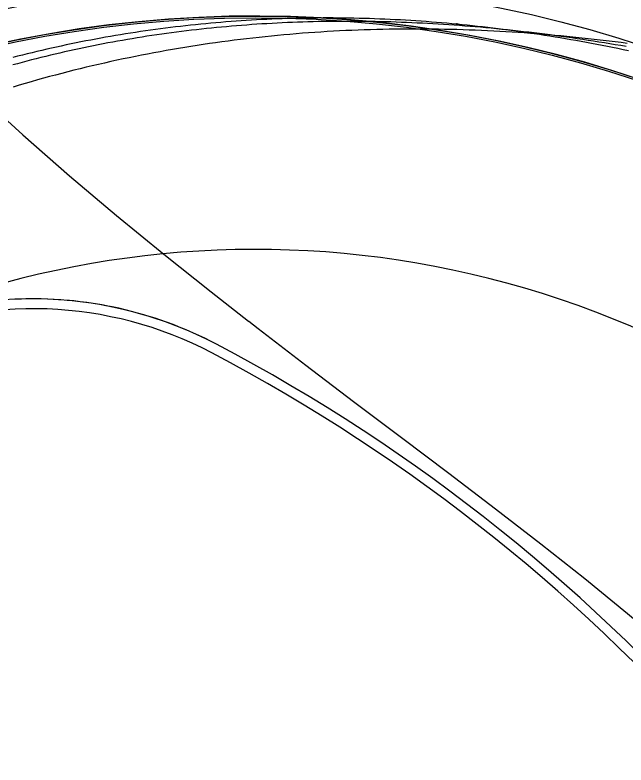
# Model space of a CAD drawing. Extents: x -14 to 1565148, y -25 to 642856.
# Drawn here: x 1564822.81 to 1564853.79, y 636507.46 to 636545.49 of the extents above; entities that cross this region are included whole.
import ezdxf

# ---------------------------------------------------------------- set-up
doc = ezdxf.new("R2010")
doc.units = 0
for name, color, linetype in [('DR_P_Erosion_Control', 7, 'Continuous'), ('GE_P_Alignment_100_Stations', 7, 'Continuous'), ('GE_P_Driveway_CL', 7, 'Continuous'), ('GE_X_Alignment', 7, 'Continuous'), ('PV_P_EOP', 7, 'Continuous'), ('SC_Shading2', 7, 'Continuous'), ('TR_Turning_Path28', 7, 'Continuous'), ('TR_Turning_Path28 - Copy-1', 7, 'Continuous')]:
    doc.layers.add(name, color=color, linetype=linetype)

msp = doc.modelspace()

# ---------------------------------------------------------------- linework, layer by layer
at = {"layer": 'DR_P_Erosion_Control'}
for points in [[(1564799.222, 636565.807), (1564800.117, 636564.572), (1564801.953, 636562.12), (1564803.847, 636559.696), (1564805.797, 636557.306), (1564807.8, 636554.948), (1564809.855, 636552.624), (1564811.961, 636550.334), (1564814.117, 636548.079), (1564816.322, 636545.858), (1564818.575, 636543.671), (1564820.874, 636541.519), (1564823.215, 636539.404), (1564825.581, 636537.338), (1564827.964, 636535.325), (1564830.357, 636533.363), (1564832.751, 636531.453), (1564834.655, 636529.964)], [(1564834.662, 636529.958), (1564835.141, 636529.587), (1564837.548, 636527.74), (1564839.973, 636525.899), (1564842.397, 636524.069), (1564844.802, 636522.251), (1564847.167, 636520.45), (1564849.47, 636518.669), (1564851.699, 636516.909), (1564853.869, 636515.144), (1564855.96, 636513.382), (1564857.953, 636511.63), (1564859.834, 636509.894), (1564861.595, 636508.179), (1564863.235, 636506.488), (1564864.754, 636504.821), (1564866.159, 636503.175), (1564867.457, 636501.546), (1564868.659, 636499.927), (1564869.78, 636498.302), (1564870.422, 636497.314)]]:
    msp.add_lwpolyline(points, dxfattribs=at)
at = {"layer": 'GE_P_Alignment_100_Stations'}
msp.add_lwpolyline([(1564853.838, 636544.045), (1564853.535, 636544.085), (1564853.232, 636544.124), (1564852.928, 636544.162), (1564852.623, 636544.198), (1564852.318, 636544.234), (1564852.013, 636544.268), (1564851.707, 636544.302), (1564851.401, 636544.334), (1564851.094, 636544.366), (1564850.787, 636544.396), (1564850.48, 636544.425), (1564850.173, 636544.453), (1564849.865, 636544.48), (1564849.556, 636544.506), (1564849.248, 636544.531), (1564848.939, 636544.554), (1564848.63, 636544.577), (1564848.32, 636544.598), (1564848.011, 636544.618), (1564847.701, 636544.637), (1564847.39, 636544.655), (1564847.08, 636544.672), (1564846.769, 636544.687), (1564846.459, 636544.701), (1564846.147, 636544.714), (1564845.836, 636544.726), (1564845.525, 636544.736), (1564845.213, 636544.745), (1564844.901, 636544.753), (1564844.589, 636544.76), (1564844.277, 636544.766), (1564843.965, 636544.77), (1564843.652, 636544.773), (1564843.34, 636544.775), (1564843.027, 636544.775), (1564842.714, 636544.774), (1564842.401, 636544.772), (1564842.088, 636544.769), (1564841.775, 636544.764), (1564841.462, 636544.758), (1564841.148, 636544.751), (1564840.835, 636544.742), (1564840.521, 636544.732), (1564840.207, 636544.721), (1564839.894, 636544.708), (1564839.58, 636544.694), (1564839.266, 636544.679), (1564838.952, 636544.662), (1564838.638, 636544.644), (1564838.324, 636544.624), (1564838.01, 636544.604), (1564837.696, 636544.581), (1564837.382, 636544.558), (1564837.068, 636544.533), (1564836.753, 636544.506), (1564836.439, 636544.479), (1564836.125, 636544.449), (1564835.811, 636544.419), (1564835.497, 636544.387), (1564835.183, 636544.354), (1564834.868, 636544.319), (1564834.554, 636544.283), (1564834.24, 636544.245), (1564833.926, 636544.206), (1564833.612, 636544.165), (1564833.298, 636544.124), (1564832.984, 636544.08), (1564832.671, 636544.036), (1564832.357, 636543.989), (1564832.043, 636543.942), (1564831.73, 636543.893), (1564831.416, 636543.842), (1564831.103, 636543.79), (1564830.79, 636543.737), (1564830.477, 636543.682), (1564830.164, 636543.626), (1564829.851, 636543.568), (1564829.538, 636543.509), (1564829.226, 636543.448), (1564828.914, 636543.386), (1564828.601, 636543.322), (1564828.289, 636543.257), (1564827.978, 636543.191), (1564827.666, 636543.123), (1564827.355, 636543.053), (1564827.044, 636542.982), (1564826.733, 636542.91), (1564826.422, 636542.836), (1564826.112, 636542.761), (1564825.802, 636542.684), (1564825.492, 636542.606), (1564825.182, 636542.526), (1564824.873, 636542.444), (1564824.564, 636542.362), (1564824.255, 636542.277), (1564823.947, 636542.192), (1564823.639, 636542.104), (1564823.331, 636542.016), (1564823.023, 636541.925), (1564822.716, 636541.834)], dxfattribs=at)
at = {"layer": 'GE_P_Driveway_CL'}
for centre, radius, start, end in [((1564834.986, 636485.101), 60.333, 360, 269.30622), ((1564834.986, 636485.101), 60.333, 360, 269.30622), ((1564823.714, 636511.095), 20, 62.2648, 113.4449), ((1564823.714, 636511.095), 20, 62.2648, 113.4449), ((1564791.137, 636449.137), 90, 18.66138, 62.26481), ((1564791.137, 636449.137), 90, 18.66138, 62.26481)]:
    msp.add_arc(centre, radius, start, end, dxfattribs=at)
at = {"layer": 'GE_X_Alignment'}
msp.add_circle((1564834.986, 636485.101), 60.25, dxfattribs=at)
for centre, radius, start, end in [((1564823.714, 636511.095), 20, 62.2648, 92.5792), ((1564791.137, 636449.137), 90, 18.66138, 62.26481)]:
    msp.add_arc(centre, radius, start, end, dxfattribs=at)
at = {"layer": 'PV_P_EOP'}
for radius in [62, 60.333, 60.25]:
    msp.add_circle((1564834.986, 636485.101), radius, dxfattribs=at)
for centre, radius, start, end in [((1564823.714, 636511.095), 20, 62.2648, 113.4449), ((1564823.714, 636511.095), 19.5, 62.2648, 113.4449), ((1564791.137, 636449.137), 90, 18.66138, 62.26481), ((1564791.137, 636449.137), 89.5, 18.66138, 62.26481)]:
    msp.add_arc(centre, radius, start, end, dxfattribs=at)
at = {"layer": 'SC_Shading2'}
msp.add_arc((1564834.986, 636485.101), 48.5, 218.9483, 139.2008, dxfattribs=at)
at = {"layer": 'TR_Turning_Path28'}
for points in [[(1564845.218, 636545.019), (1564844.959, 636545.044), (1564844.699, 636545.067), (1564844.44, 636545.09), (1564844.18, 636545.111), (1564843.919, 636545.132), (1564843.659, 636545.151), (1564843.398, 636545.17), (1564843.136, 636545.188), (1564842.874, 636545.205), (1564842.612, 636545.221), (1564842.35, 636545.235), (1564842.088, 636545.249), (1564841.825, 636545.262), (1564841.563, 636545.274), (1564841.301, 636545.284), (1564841.04, 636545.294), (1564840.778, 636545.303), (1564840.516, 636545.311), (1564840.255, 636545.317), (1564839.993, 636545.323), (1564839.732, 636545.328), (1564839.471, 636545.331), (1564839.21, 636545.334), (1564838.949, 636545.336), (1564838.689, 636545.336), (1564838.428, 636545.336), (1564838.168, 636545.334), (1564837.907, 636545.332), (1564837.647, 636545.329), (1564837.387, 636545.324), (1564837.128, 636545.319), (1564836.868, 636545.312), (1564836.608, 636545.305), (1564836.349, 636545.296), (1564836.09, 636545.286), (1564835.831, 636545.276), (1564835.572, 636545.264), (1564835.314, 636545.252), (1564835.056, 636545.238), (1564834.797, 636545.223), (1564834.539, 636545.208), (1564834.282, 636545.191), (1564834.024, 636545.173), (1564833.767, 636545.155), (1564833.509, 636545.135), (1564833.253, 636545.114), (1564832.996, 636545.092), (1564832.739, 636545.069), (1564832.483, 636545.046), (1564832.227, 636545.021), (1564831.971, 636544.995), (1564831.715, 636544.968), (1564831.46, 636544.94), (1564831.205, 636544.911), (1564830.95, 636544.881), (1564830.695, 636544.851), (1564830.441, 636544.819), (1564830.187, 636544.786), (1564829.933, 636544.752), (1564829.679, 636544.717), (1564829.426, 636544.681), (1564829.173, 636544.644), (1564828.92, 636544.606), (1564828.667, 636544.567), (1564828.415, 636544.527), (1564828.163, 636544.486), (1564827.911, 636544.444), (1564827.66, 636544.401), (1564827.409, 636544.356), (1564827.158, 636544.311), (1564826.907, 636544.265), (1564826.657, 636544.218), (1564826.407, 636544.17), (1564826.157, 636544.121), (1564825.908, 636544.071), (1564825.659, 636544.02), (1564825.41, 636543.968), (1564825.162, 636543.915), (1564824.914, 636543.86), (1564824.666, 636543.805), (1564824.419, 636543.749), (1564824.172, 636543.692), (1564823.925, 636543.634), (1564823.679, 636543.575), (1564823.433, 636543.515), (1564823.187, 636543.454), (1564822.942, 636543.392), (1564822.697, 636543.328)], [(1564853.909, 636543.672), (1564853.642, 636543.728), (1564853.375, 636543.783), (1564853.108, 636543.837), (1564852.841, 636543.89), (1564852.575, 636543.942), (1564852.309, 636543.994), (1564852.043, 636544.044), (1564851.777, 636544.093), (1564851.512, 636544.142), (1564851.247, 636544.19), (1564850.982, 636544.236), (1564850.717, 636544.282), (1564850.453, 636544.327), (1564850.188, 636544.37), (1564849.925, 636544.413), (1564849.661, 636544.455), (1564849.397, 636544.496), (1564849.134, 636544.536), (1564848.871, 636544.575), (1564848.609, 636544.613), (1564848.346, 636544.65), (1564848.084, 636544.686), (1564847.822, 636544.721), (1564847.56, 636544.755), (1564847.299, 636544.789), (1564847.038, 636544.821), (1564846.777, 636544.852), (1564846.517, 636544.882), (1564846.256, 636544.912), (1564845.996, 636544.94), (1564845.736, 636544.967), (1564845.477, 636544.994), (1564845.218, 636545.019)]]:
    msp.add_lwpolyline(points, dxfattribs=at)
msp.add_circle((1564845.218, 636545.019), 0.0417, dxfattribs=at)
msp.add_circle((1564845.218, 636545.019), 0.0417, dxfattribs=at)
msp.add_arc((1565297.636, 637322.531), 890.753, 239.477465, 241.462714, dxfattribs=at)
at = {"layer": 'TR_Turning_Path28 - Copy-1'}
msp.add_lwpolyline([(1564853.792, 636543.885), (1564853.516, 636543.933), (1564853.24, 636543.98), (1564852.964, 636544.026), (1564852.689, 636544.071), (1564852.413, 636544.115), (1564852.138, 636544.158), (1564851.864, 636544.201), (1564851.589, 636544.243), (1564851.315, 636544.283), (1564851.041, 636544.323), (1564850.767, 636544.362), (1564850.493, 636544.4), (1564850.22, 636544.437), (1564849.946, 636544.474), (1564849.674, 636544.509), (1564849.401, 636544.543), (1564849.128, 636544.577), (1564848.856, 636544.609), (1564848.584, 636544.641), (1564848.312, 636544.672), (1564848.041, 636544.702), (1564847.77, 636544.731), (1564847.499, 636544.759), (1564847.228, 636544.786), (1564846.957, 636544.812), (1564846.687, 636544.838), (1564846.417, 636544.862), (1564846.147, 636544.885), (1564845.878, 636544.908), (1564845.608, 636544.929), (1564845.339, 636544.95), (1564845.071, 636544.97), (1564844.802, 636544.989), (1564844.534, 636545.006), (1564844.266, 636545.023), (1564843.998, 636545.039), (1564843.731, 636545.054), (1564843.464, 636545.068), (1564843.197, 636545.081), (1564842.93, 636545.094), (1564842.664, 636545.105), (1564842.398, 636545.115), (1564842.132, 636545.125), (1564841.867, 636545.133), (1564841.602, 636545.14), (1564841.337, 636545.147), (1564841.072, 636545.152), (1564840.808, 636545.157), (1564840.544, 636545.161), (1564840.28, 636545.163), (1564840.017, 636545.165), (1564839.753, 636545.166), (1564839.491, 636545.166), (1564839.228, 636545.165), (1564838.966, 636545.162), (1564838.704, 636545.159), (1564838.442, 636545.155), (1564838.181, 636545.15), (1564837.92, 636545.144), (1564837.66, 636545.137), (1564837.399, 636545.13), (1564837.139, 636545.121), (1564836.879, 636545.111), (1564836.62, 636545.1), (1564836.361, 636545.088), (1564836.102, 636545.076), (1564835.844, 636545.062), (1564835.586, 636545.047), (1564835.328, 636545.032), (1564835.071, 636545.015), (1564834.814, 636544.998), (1564834.557, 636544.979), (1564834.301, 636544.96), (1564834.045, 636544.939), (1564833.79, 636544.918), (1564833.534, 636544.895), (1564833.28, 636544.872), (1564833.025, 636544.848), (1564832.771, 636544.822), (1564832.517, 636544.796), (1564832.264, 636544.769), (1564832.011, 636544.741), (1564831.758, 636544.712), (1564831.506, 636544.681), (1564831.254, 636544.65), (1564831.002, 636544.618), (1564830.751, 636544.585), (1564830.501, 636544.551), (1564830.25, 636544.516), (1564830, 636544.48), (1564829.751, 636544.443), (1564829.502, 636544.406), (1564829.253, 636544.367), (1564829.005, 636544.327), (1564828.757, 636544.286), (1564828.509, 636544.244), (1564828.262, 636544.202), (1564828.015, 636544.158), (1564827.769, 636544.113), (1564827.523, 636544.068), (1564827.278, 636544.021), (1564827.033, 636543.974), (1564826.788, 636543.925), (1564826.544, 636543.876), (1564826.301, 636543.825), (1564826.058, 636543.774), (1564825.815, 636543.722), (1564825.572, 636543.668), (1564825.331, 636543.614), (1564825.089, 636543.559), (1564824.848, 636543.503), (1564824.608, 636543.446), (1564824.368, 636543.388), (1564824.128, 636543.329), (1564823.889, 636543.269), (1564823.651, 636543.208), (1564823.412, 636543.146), (1564823.175, 636543.083), (1564822.938, 636543.019), (1564822.701, 636542.955)], dxfattribs=at)

doc.saveas('drawing.dxf')
